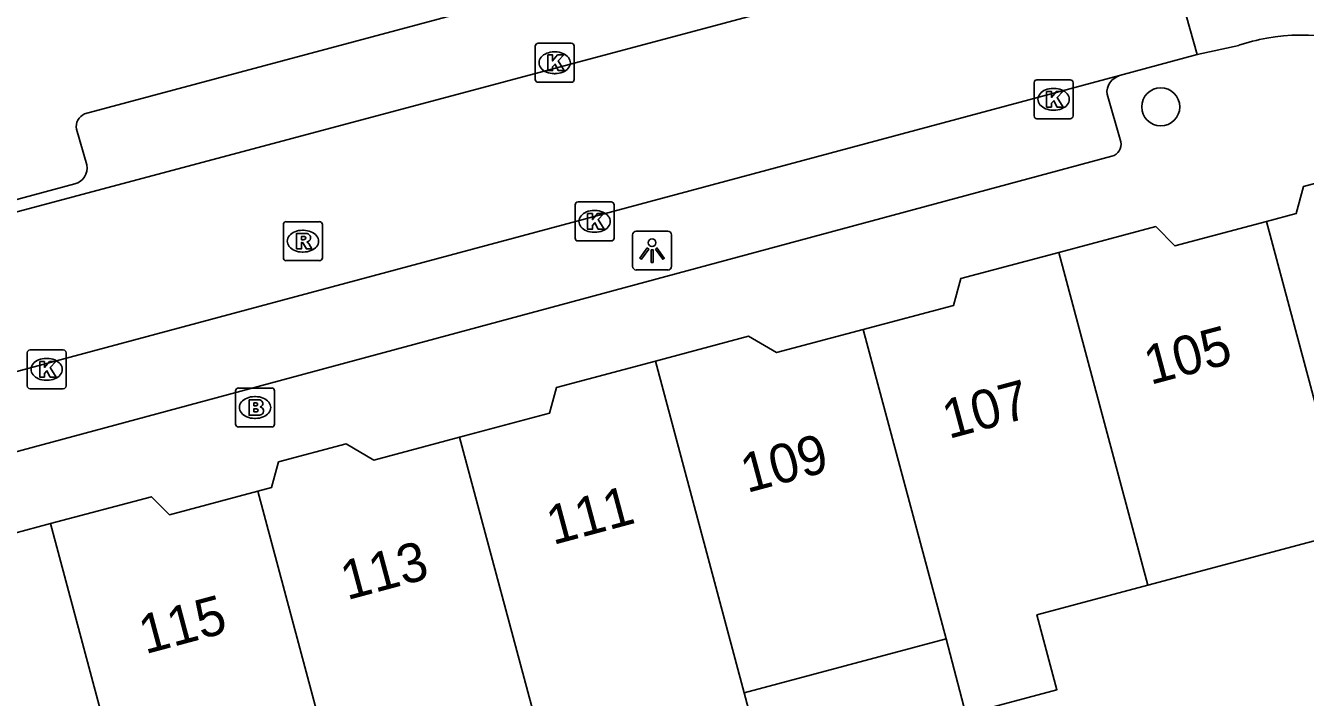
# Model space of a CAD drawing. Extents: x 162542 to 163144, y 380786 to 381511.
# Drawn here: x 162765.35 to 162798.21, y 381045.23 to 381062.46 of the extents above; entities that cross this region are included whole.
import ezdxf

# ---------------------------------------------------------------- set-up
doc = ezdxf.new("R2010")
doc.units = 0
for name, color, linetype in [('IMGEO_Boom', 7, 'Continuous'), ('IMGEO_Brandkraan', 7, 'Continuous'), ('IMGEO_Kolk', 7, 'Continuous'), ('IMGEO_Lichtpunt', 7, 'Continuous'), ('IMGEO_Pand', 7, 'Continuous'), ('IMGEO_Pand_nummerreeks', 7, 'Continuous'), ('IMGEO_Rijbaan_lokaal_open', 7, 'Continuous'), ('IMGEO_Rioolput', 7, 'Continuous'), ('IMGEO_Voetpad_open', 7, 'Continuous')]:
    doc.layers.add(name, color=color, linetype=linetype)

msp = doc.modelspace()

# ---------------------------------------------------------------- linework, layer by layer
at = {"layer": 'IMGEO_Boom'}
msp.add_circle((162794.494, 381060.375), 0.489, dxfattribs=at)
at = {"layer": 'IMGEO_Brandkraan'}
for p, q in [((162770.738, 381052.236), (162770.738, 381053.088)), ((162770.813, 381053.162), (162771.665, 381053.162)), ((162771.739, 381053.088), (162771.739, 381052.236)), ((162771.226, 381052.942), (162771.251, 381052.942)), ((162771.249, 381052.382), (162771.224, 381052.382)), ((162771.665, 381052.162), (162770.813, 381052.162))]:
    msp.add_line(p, q, dxfattribs=at)
for points in [[(162770.738, 381052.236), (162770.738, 381053.088)], [(162770.813, 381053.162), (162771.665, 381053.162)], [(162771.739, 381053.088), (162771.739, 381052.236)], [(162771.086, 381052.862), (162771.086, 381052.462), (162771.299, 381052.462)], [(162771.317, 381052.862), (162771.086, 381052.862)], [(162771.265, 381052.781), (162771.211, 381052.781), (162771.211, 381052.705)], [(162771.211, 381052.705), (162771.264, 381052.705)], [(162771.273, 381052.629), (162771.211, 381052.629), (162771.211, 381052.548)], [(162771.211, 381052.548), (162771.273, 381052.548)], [(162771.665, 381052.162), (162770.813, 381052.162)]]:
    msp.add_lwpolyline(points, dxfattribs=at)
for centre, radius, start, end in [((162770.815, 381053.086), 0.0765, 91.552, 178.448), ((162770.815, 381053.086), 0.0765, 91.552, 178.448), ((162771.663, 381053.086), 0.0765, 1.552, 88.448), ((162771.663, 381053.086), 0.0765, 1.552, 88.448), ((162771.266, 381052.743), 0.0379, 267.8285, 90.9355), ((162771.321, 381052.717), 0.145, 59.4692, 91.5367), ((162771.346, 381052.764), 0.0922, 285.5137, 58.1501), ((162771.274, 381052.588), 0.0404, 269.8759, 90.5077), ((162771.305, 381052.713), 0.251, 268.6676, 293.5347), ((162771.351, 381052.572), 0.105, 301.3115, 78.989), ((162770.815, 381052.238), 0.0765, 181.552, 268.448), ((162770.815, 381052.238), 0.0765, 181.552, 268.448), ((162771.663, 381052.238), 0.0765, 271.552, 358.448), ((162771.663, 381052.238), 0.0765, 271.552, 358.448)]:
    msp.add_arc(centre, radius, start, end, dxfattribs=at)
for centre, major_axis, ratio, start_param, end_param in [((162771.225, 381052.662), (-0.387, 0.002), 0.722429, 4.712389, 7.853982), ((162771.25, 381052.662), (-0.39, 0.002), 0.717154, 1.570796, 4.712389)]:
    msp.add_ellipse(centre, major_axis=major_axis, ratio=ratio, start_param=start_param, end_param=end_param, dxfattribs=at)
at = {"layer": 'IMGEO_Kolk'}
for p, q in [((162778.432, 381061.08), (162778.432, 381061.932)), ((162778.507, 381062.006), (162779.359, 381062.006)), ((162779.433, 381061.932), (162779.433, 381061.08)), ((162778.92, 381061.786), (162778.945, 381061.786)), ((162779.359, 381061.006), (162778.507, 381061.006)), ((162778.943, 381061.226), (162778.918, 381061.226)), ((162791.241, 381060.143), (162791.241, 381060.995)), ((162791.316, 381061.069), (162792.168, 381061.069)), ((162792.242, 381060.995), (162792.242, 381060.143)), ((162791.729, 381060.849), (162791.754, 381060.849)), ((162791.752, 381060.289), (162791.727, 381060.289)), ((162792.168, 381060.069), (162791.316, 381060.069)), ((162779.456, 381057.01), (162779.456, 381057.862)), ((162779.531, 381057.936), (162780.383, 381057.936)), ((162779.944, 381057.716), (162779.969, 381057.716)), ((162780.457, 381057.862), (162780.457, 381057.01)), ((162779.967, 381057.156), (162779.942, 381057.156)), ((162780.383, 381056.936), (162779.531, 381056.936)), ((162765.387, 381053.215), (162765.387, 381054.067)), ((162765.462, 381054.141), (162766.314, 381054.141)), ((162766.388, 381054.067), (162766.388, 381053.215)), ((162765.875, 381053.921), (162765.9, 381053.921)), ((162765.898, 381053.361), (162765.873, 381053.361)), ((162766.314, 381053.141), (162765.462, 381053.141))]:
    msp.add_line(p, q, dxfattribs=at)
for points in [[(162778.432, 381061.08), (162778.432, 381061.932)], [(162778.507, 381062.006), (162779.359, 381062.006)], [(162779.433, 381061.932), (162779.433, 381061.08)], [(162778.753, 381061.706), (162778.876, 381061.706), (162778.876, 381061.555), (162779.006, 381061.706), (162779.17, 381061.706), (162779.024, 381061.555), (162779.177, 381061.306), (162779.025, 381061.306), (162778.94, 381061.47), (162778.876, 381061.403), (162778.876, 381061.306), (162778.753, 381061.306), (162778.753, 381061.706)], [(162779.359, 381061.006), (162778.507, 381061.006)], [(162791.241, 381060.143), (162791.241, 381060.995)], [(162791.316, 381061.069), (162792.168, 381061.069)], [(162792.242, 381060.995), (162792.242, 381060.143)], [(162791.562, 381060.769), (162791.685, 381060.769), (162791.685, 381060.618), (162791.815, 381060.769), (162791.979, 381060.769), (162791.833, 381060.618), (162791.986, 381060.369), (162791.834, 381060.369), (162791.749, 381060.533), (162791.685, 381060.466), (162791.685, 381060.369), (162791.562, 381060.369), (162791.562, 381060.769)], [(162792.168, 381060.069), (162791.316, 381060.069)], [(162779.456, 381057.01), (162779.456, 381057.862)], [(162779.531, 381057.936), (162780.383, 381057.936)], [(162779.777, 381057.636), (162779.9, 381057.636), (162779.9, 381057.485), (162780.03, 381057.636), (162780.194, 381057.636), (162780.048, 381057.485), (162780.201, 381057.236), (162780.049, 381057.236), (162779.964, 381057.4), (162779.9, 381057.333), (162779.9, 381057.236), (162779.777, 381057.236), (162779.777, 381057.636)], [(162780.457, 381057.862), (162780.457, 381057.01)], [(162780.383, 381056.936), (162779.531, 381056.936)], [(162765.387, 381053.215), (162765.387, 381054.067)], [(162765.462, 381054.141), (162766.314, 381054.141)], [(162766.388, 381054.067), (162766.388, 381053.215)], [(162765.708, 381053.841), (162765.831, 381053.841), (162765.831, 381053.69), (162765.961, 381053.841), (162766.125, 381053.841), (162765.979, 381053.69), (162766.132, 381053.441), (162765.98, 381053.441), (162765.895, 381053.605), (162765.831, 381053.538), (162765.831, 381053.441), (162765.708, 381053.441), (162765.708, 381053.841)], [(162766.314, 381053.141), (162765.462, 381053.141)]]:
    msp.add_lwpolyline(points, dxfattribs=at)
for centre, start, end in [((162778.509, 381061.93), 91.552, 178.448), ((162778.509, 381061.93), 91.552, 178.448), ((162779.357, 381061.93), 1.552, 88.448), ((162779.357, 381061.93), 1.552, 88.448), ((162778.509, 381061.082), 181.552, 268.448), ((162778.509, 381061.082), 181.552, 268.448), ((162779.357, 381061.082), 271.552, 358.448), ((162779.357, 381061.082), 271.552, 358.448), ((162791.318, 381060.993), 91.552, 178.448), ((162791.318, 381060.993), 91.552, 178.448), ((162792.166, 381060.993), 1.552, 88.448), ((162792.166, 381060.993), 1.552, 88.448), ((162791.318, 381060.145), 181.552, 268.448), ((162791.318, 381060.145), 181.552, 268.448), ((162792.166, 381060.145), 271.552, 358.448), ((162792.166, 381060.145), 271.552, 358.448), ((162779.533, 381057.86), 91.552, 178.448), ((162779.533, 381057.86), 91.552, 178.448), ((162780.381, 381057.86), 1.552, 88.448), ((162780.381, 381057.86), 1.552, 88.448), ((162779.533, 381057.012), 181.552, 268.448), ((162779.533, 381057.012), 181.552, 268.448), ((162780.381, 381057.012), 271.552, 358.448), ((162780.381, 381057.012), 271.552, 358.448), ((162765.464, 381054.065), 91.552, 178.448), ((162765.464, 381054.065), 91.552, 178.448), ((162766.312, 381054.065), 1.552, 88.448), ((162766.312, 381054.065), 1.552, 88.448), ((162765.464, 381053.217), 181.552, 268.448), ((162765.464, 381053.217), 181.552, 268.448), ((162766.312, 381053.217), 271.552, 358.448), ((162766.312, 381053.217), 271.552, 358.448)]:
    msp.add_arc(centre, 0.0765, start, end, dxfattribs=at)
for centre, major_axis, ratio, start_param, end_param in [((162778.919, 381061.506), (-0.387, 0.002), 0.722429, 4.712389, 7.853982), ((162778.944, 381061.506), (-0.39, 0.002), 0.717154, 1.570796, 4.712389), ((162791.728, 381060.569), (-0.387, 0.002), 0.722429, 4.712389, 7.853982), ((162791.753, 381060.569), (-0.39, 0.002), 0.717154, 1.570796, 4.712389), ((162779.943, 381057.436), (-0.387, 0.002), 0.722429, 4.712389, 7.853982), ((162779.968, 381057.436), (-0.39, 0.002), 0.717154, 1.570796, 4.712389), ((162765.874, 381053.641), (-0.387, 0.002), 0.722429, 4.712389, 7.853982), ((162765.899, 381053.641), (-0.39, 0.002), 0.717154, 1.570796, 4.712389)]:
    msp.add_ellipse(centre, major_axis=major_axis, ratio=ratio, start_param=start_param, end_param=end_param, dxfattribs=at)
at = {"layer": 'IMGEO_Lichtpunt'}
for p, q in [((162780.934, 381057.091), (162780.934, 381056.284)), ((162780.934, 381057.091), (162780.934, 381056.284)), ((162781.836, 381057.186), (162781.028, 381057.186)), ((162781.836, 381057.186), (162781.028, 381057.186)), ((162781.93, 381056.284), (162781.93, 381057.091)), ((162781.93, 381056.284), (162781.93, 381057.091)), ((162781.028, 381056.19), (162781.836, 381056.19)), ((162781.028, 381056.19), (162781.836, 381056.19))]:
    msp.add_line(p, q, dxfattribs=at)
for points in [[(162781.308, 381056.755), (162781.347, 381056.727), (162781.159, 381056.465), (162781.121, 381056.492), (162781.308, 381056.755)], [(162781.41, 381056.707), (162781.457, 381056.707), (162781.457, 381056.385), (162781.41, 381056.385), (162781.41, 381056.707)], [(162781.52, 381056.727), (162781.558, 381056.754), (162781.745, 381056.492), (162781.706, 381056.464), (162781.52, 381056.727)]]:
    msp.add_lwpolyline(points, dxfattribs=at)
msp.add_circle((162781.433, 381056.889), 0.0994, dxfattribs=at)
for centre, start, end in [((162781.028, 381057.091), 90, 180), ((162781.028, 381057.091), 90, 180), ((162781.836, 381057.091), 0, 90), ((162781.836, 381057.091), 0, 90), ((162781.028, 381056.284), 180, 270), ((162781.028, 381056.284), 180, 270), ((162781.836, 381056.284), 270, 0), ((162781.836, 381056.284), 270, 360)]:
    msp.add_arc(centre, 0.0946, start, end, dxfattribs=at)
at = {"layer": 'IMGEO_Pand'}
for points in [[(162797.213, 381057.434), (162797.974, 381057.636), (162798.163, 381058.335), (162800.018, 381058.829), (162800.504, 381058.341), (162801.405, 381058.58)], [(162791.876, 381056.639), (162794.367, 381057.302), (162794.859, 381056.808), (162797.213, 381057.434)], [(162799.344, 381049.481), (162797.213, 381057.434)], [(162786.853, 381054.664), (162789.174, 381055.281), (162789.36, 381055.97), (162791.876, 381056.639)], [(162791.876, 381056.639), (162794.163, 381048.103)], [(162781.519, 381053.854), (162783.91, 381054.49), (162784.629, 381054.072), (162786.853, 381054.664)], [(162786.853, 381054.664), (162788.98, 381046.725)], [(162776.492, 381051.9), (162778.8, 381052.514), (162778.979, 381053.178), (162781.519, 381053.854)], [(162783.799, 381045.346), (162781.519, 381053.854)], [(162771.311, 381050.516), (162771.664, 381050.61), (162771.841, 381051.266), (162773.579, 381051.728), (162774.292, 381051.315), (162776.492, 381051.9)], [(162778.617, 381043.968), (162776.492, 381051.9)], [(162765.984, 381049.682), (162768.58, 381050.373), (162769.04, 381049.912), (162771.311, 381050.516)], [(162771.311, 381050.516), (162773.434, 381042.59)], [(162760.961, 381047.708), (162763.256, 381048.318), (162763.442, 381049.006), (162765.984, 381049.682)], [(162765.984, 381049.682), (162768.253, 381041.212)], [(162799.344, 381049.481), (162794.163, 381048.103)], [(162794.163, 381048.103), (162791.316, 381047.346), (162791.828, 381045.42), (162789.492, 381044.799), (162788.98, 381046.725)], [(162788.98, 381046.725), (162783.799, 381045.346)], [(162783.799, 381045.346), (162784.536, 381042.573), (162779.354, 381041.194), (162778.617, 381043.968)]]:
    msp.add_lwpolyline(points, dxfattribs=at)
at = {"layer": 'IMGEO_Rijbaan_lokaal_open'}
for points in [[(162794.388, 381065.492), (162755.459, 381055.104), (162748.957, 381053.378)], [(162794.388, 381065.492), (162794.501, 381065.002), (162795.429, 381061.72)], [(162796.501, 381061.953), (162795.429, 381061.72)], [(162795.429, 381061.72), (162793.438, 381061.177)], [(162749.869, 381049.501), (162793.438, 381061.177)]]:
    msp.add_lwpolyline(points, dxfattribs=at)
for centre, radius, start, end in [((162798.126, 381057.114), 5.104, 24.6286, 100.2933), ((162798.153, 381056.996), 5.226, 100.3561, 108.4338)]:
    msp.add_arc(centre, radius, start, end, dxfattribs=at)
at = {"layer": 'IMGEO_Rioolput'}
for p, q in [((162771.966, 381056.503), (162771.966, 381057.355)), ((162772.041, 381057.429), (162772.893, 381057.429)), ((162772.967, 381057.355), (162772.967, 381056.503)), ((162772.454, 381057.209), (162772.479, 381057.209)), ((162772.477, 381056.649), (162772.452, 381056.649)), ((162772.893, 381056.429), (162772.041, 381056.429))]:
    msp.add_line(p, q, dxfattribs=at)
for points in [[(162771.966, 381056.503), (162771.966, 381057.355)], [(162772.041, 381057.429), (162772.893, 381057.429)], [(162772.967, 381057.355), (162772.967, 381056.503)], [(162772.555, 381057.127), (162772.303, 381057.129), (162772.303, 381056.729)], [(162772.481, 381057.048), (162772.427, 381057.048), (162772.427, 381056.967)], [(162772.427, 381056.967), (162772.479, 381056.967)], [(162772.303, 381056.729), (162772.427, 381056.729), (162772.427, 381056.891), (162772.438, 381056.891)], [(162772.485, 381056.862), (162772.556, 381056.729), (162772.696, 381056.729), (162772.631, 381056.855)], [(162772.893, 381056.429), (162772.041, 381056.429)]]:
    msp.add_lwpolyline(points, dxfattribs=at)
for centre, radius, start, end in [((162772.043, 381057.353), 0.0765, 91.552, 178.448), ((162772.043, 381057.353), 0.0765, 91.552, 178.448), ((162772.891, 381057.353), 0.0765, 1.552, 88.448), ((162772.891, 381057.353), 0.0765, 1.552, 88.448), ((162772.463, 381057.156), 0.19, 274.7715, 282.9687), ((162772.487, 381056.952), 0.0964, 77.0061, 93.1865), ((162772.501, 381057.009), 0.0378, 276.6634, 79.6772), ((162772.554, 381057.017), 0.109, 350.3612, 89.416), ((162772.552, 381057.017), 0.112, 277.5842, 350.9817), ((162772.437, 381056.838), 0.0533, 26.0293, 88.6989), ((162772.536, 381056.802), 0.108, 29.5134, 73.7905), ((162772.043, 381056.505), 0.0765, 181.552, 268.448), ((162772.043, 381056.505), 0.0765, 181.552, 268.448), ((162772.891, 381056.505), 0.0765, 271.552, 358.448), ((162772.891, 381056.505), 0.0765, 271.552, 358.448)]:
    msp.add_arc(centre, radius, start, end, dxfattribs=at)
for centre, major_axis, ratio, start_param, end_param in [((162772.453, 381056.929), (-0.387, 0.002), 0.722429, 4.712389, 7.853982), ((162772.478, 381056.929), (-0.39, 0.002), 0.717154, 1.570796, 4.712389)]:
    msp.add_ellipse(centre, major_axis=major_axis, ratio=ratio, start_param=start_param, end_param=end_param, dxfattribs=at)
at = {"layer": 'IMGEO_Voetpad_open'}
for points in [[(162766.863, 381060.195), (162793.143, 381067.232)], [(162793.114, 381060.697), (162793.467, 381059.48)], [(162766.921, 381058.886), (162766.653, 381059.799)], [(162793.241, 381059.11), (162751.104, 381047.757)], [(162761.116, 381056.922), (162766.614, 381058.398)]]:
    msp.add_lwpolyline(points, dxfattribs=at)
for centre, radius, start, end in [((162793.563, 381060.743), 0.451, 106.0713, 185.89), ((162767.009, 381059.864), 0.362, 113.7586, 190.3672), ((162793.162, 381059.412), 0.313, 284.698, 12.4679), ((162766.495, 381058.813), 0.432, 285.953, 9.6991)]:
    msp.add_arc(centre, radius, start, end, dxfattribs=at)

# ---------------------------------------------------------------- texts
at = {"layer": 'IMGEO_Pand_nummerreeks'}
for s, p in [('105', (162794.228, 381053.239)), ('107', (162789.048, 381051.852)), ('109', (162783.869, 381050.466)), ('111', (162778.887, 381049.132)), ('113', (162773.599, 381047.716)), ('115', (162768.419, 381046.33))]:
    msp.add_text(s, height=1, rotation=14.988, dxfattribs=at).set_placement(p)

doc.saveas('drawing.dxf')
